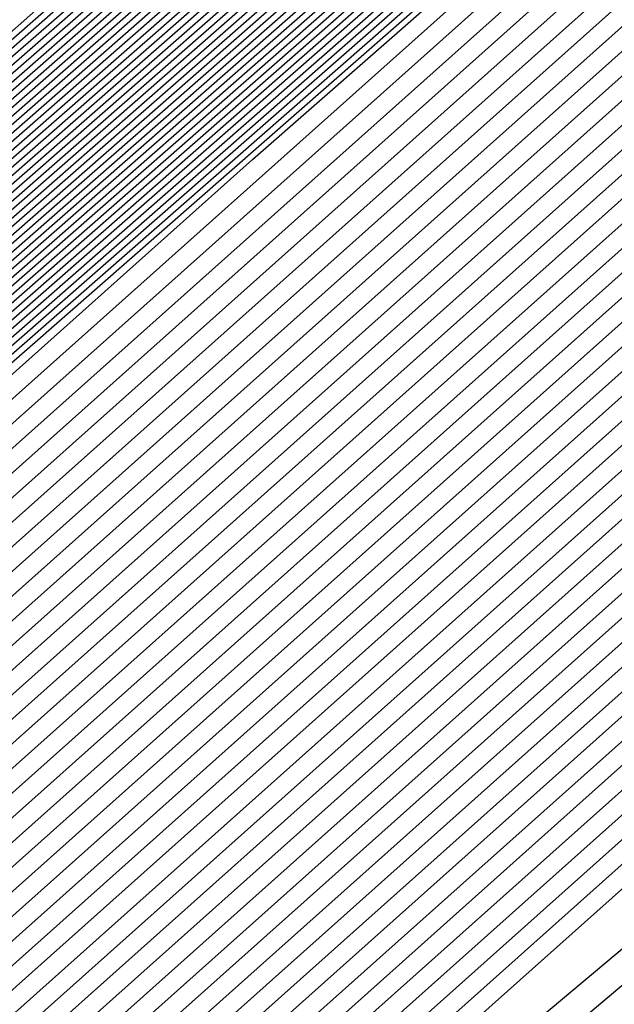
# Model space of a CAD drawing. Extents: x 3249832 to 3255657, y 13789405 to 13793316.
# Tile 857 of 1056: x 3253210.1234 to 3253210.1922, y 13791258.8965 to 13791259.0105. Entities that reach past the tile are written whole.
import ezdxf

# ---------------------------------------------------------------- set-up
doc = ezdxf.new("R2010")
doc.units = 0
doc.header["$LTSCALE"] = 100
doc.header["$MEASUREMENT"] = 0
for name, color, linetype in [('GRATIO_03231_CON', 1, 'CONTINUOUS'), ('GRATIO_0323_ICON', 1, 'CONTINUOUS'), ('TARGETS_EAST', 7, 'CONTINUOUS')]:
    doc.layers.add(name, color=color, linetype=linetype)

# ---------------------------------------------------------------- blocks, each defined once
blk = doc.blocks.new('Gratio_032316_contours')
at = {"layer": 'GRATIO_03231_CON', "color": 5, "linetype": 'Continuous', "flags": 128}
for points in [[(3253199.11371, 13791249.24769), (3253205.65909, 13791255.09396), (3253220.17451, 13791267.82338), (3253234.71068, 13791280.52937), (3253243.08326, 13791287.84193), (3253246.16758, 13791290.53729), (3253246.60386, 13791290.92825), (3253246.85342, 13791291.17133), (3253248.66183, 13791292.79797), (3253253.59572, 13791297.1833), (3253262.4415, 13791305.01029), (3253272.86462, 13791314.1931), (3253281.7503, 13791321.95368), (3253286.91532, 13791326.34865), (3253289.90268, 13791328.77333), (3253293.18693, 13791331.45768)], [(3253199.24722, 13791249.36409), (3253205.77425, 13791255.19397), (3253220.24898, 13791267.8877), (3253234.74441, 13791280.55807), (3253243.09355, 13791287.85011), (3253246.16931, 13791290.53782), (3253246.60458, 13791290.92746), (3253246.84672, 13791291.16323), (3253248.60103, 13791292.74118), (3253253.38729, 13791296.99529), (3253261.96839, 13791304.58808), (3253272.07962, 13791313.49612), (3253280.69942, 13791321.02448), (3253285.72053, 13791325.29717), (3253288.69295, 13791327.71381), (3253292.081, 13791330.49295), (3253297.61917, 13791335.1971)], [(3253199.38073, 13791249.48048), (3253205.88941, 13791255.29397), (3253220.32345, 13791267.95202), (3253234.77815, 13791280.58677), (3253243.10385, 13791287.85828), (3253246.17105, 13791290.53834), (3253246.60529, 13791290.92666), (3253246.84001, 13791291.15513), (3253248.54023, 13791292.68439), (3253253.17886, 13791296.80728), (3253261.49527, 13791304.16587), (3253271.29462, 13791312.79914), (3253279.64854, 13791320.09529), (3253284.52574, 13791324.24568), (3253287.48322, 13791326.65429), (3253290.97507, 13791329.52822), (3253296.71525, 13791334.41022)], [(3253199.51424, 13791249.59688), (3253206.00457, 13791255.39398), (3253220.39793, 13791268.01634), (3253234.81188, 13791280.61546), (3253243.11414, 13791287.86646), (3253246.17278, 13791290.53887), (3253246.606, 13791290.92586), (3253246.83331, 13791291.14702), (3253248.47943, 13791292.6276), (3253252.97044, 13791296.61927), (3253261.02215, 13791303.74366), (3253270.50962, 13791312.10216), (3253278.59767, 13791319.16609), (3253283.33095, 13791323.1942), (3253286.27349, 13791325.59476), (3253289.86914, 13791328.56348), (3253295.81132, 13791333.62334)], [(3253199.78125, 13791249.82967), (3253206.23489, 13791255.594), (3253220.54687, 13791268.14499), (3253234.87935, 13791280.67286), (3253243.13472, 13791287.8828), (3253246.17625, 13791290.53992), (3253246.60743, 13791290.92427), (3253246.8199, 13791291.13081), (3253248.35784, 13791292.51402), (3253252.55358, 13791296.24325), (3253260.07593, 13791302.89924), (3253268.93963, 13791310.70819), (3253276.49591, 13791317.3077), (3253280.94137, 13791321.09123), (3253283.85403, 13791323.47572), (3253287.65728, 13791326.63402), (3253294.00347, 13791332.04958)], [(3253199.91476, 13791249.94607), (3253206.35005, 13791255.69401), (3253220.62135, 13791268.20931), (3253234.91309, 13791280.70156), (3253243.14501, 13791287.89098), (3253246.17798, 13791290.54045), (3253246.60814, 13791290.92348), (3253246.81319, 13791291.12271), (3253248.29704, 13791292.45723), (3253252.34515, 13791296.05524), (3253259.60281, 13791302.47703), (3253268.15463, 13791310.01121), (3253275.44504, 13791316.37851), (3253279.74658, 13791320.03974), (3253282.6443, 13791322.4162), (3253286.55135, 13791325.66929), (3253293.09954, 13791331.2627), (3253300.79521, 13791337.86923)], [(3253200.04827, 13791250.06247), (3253206.46521, 13791255.79401), (3253220.69582, 13791268.27363), (3253234.94682, 13791280.73025), (3253243.15531, 13791287.89915), (3253246.17972, 13791290.54097), (3253246.60886, 13791290.92268), (3253246.80649, 13791291.1146), (3253248.23624, 13791292.40044), (3253252.13672, 13791295.86723), (3253259.1297, 13791302.05482), (3253267.36963, 13791309.31423), (3253274.39416, 13791315.44932), (3253278.55179, 13791318.98826), (3253281.43456, 13791321.35667), (3253285.44542, 13791324.70455), (3253292.19561, 13791330.47582), (3253300.12972, 13791337.29016)], [(3253200.18178, 13791250.17887), (3253206.58037, 13791255.89402), (3253220.77029, 13791268.33795), (3253234.98056, 13791280.75895), (3253243.1656, 13791287.90733), (3253246.18145, 13791290.5415), (3253246.60957, 13791290.92188), (3253246.79978, 13791291.1065), (3253248.17544, 13791292.34365), (3253251.92829, 13791295.67922), (3253258.65658, 13791301.63261), (3253266.58464, 13791308.61725), (3253273.34328, 13791314.52012), (3253277.357, 13791317.93677), (3253280.22483, 13791320.29715), (3253284.33949, 13791323.73982), (3253291.29169, 13791329.68894), (3253299.46423, 13791336.71108)], [(3253200.44879, 13791250.41166), (3253206.81069, 13791256.09404), (3253220.91924, 13791268.4666), (3253235.04803, 13791280.81634), (3253243.18618, 13791287.92368), (3253246.18492, 13791290.54255), (3253246.611, 13791290.92029), (3253246.78637, 13791291.09029), (3253248.05384, 13791292.23007), (3253251.51143, 13791295.3032), (3253257.71035, 13791300.78818), (3253265.01464, 13791307.22329), (3253271.24153, 13791312.66173), (3253274.96742, 13791315.8338), (3253277.80537, 13791318.17811), (3253282.12763, 13791321.81036), (3253289.48383, 13791328.11518), (3253298.13324, 13791335.55292)], [(3253200.5823, 13791250.52806), (3253206.92586, 13791256.19405), (3253220.99372, 13791268.53092), (3253235.08176, 13791280.84504), (3253243.19647, 13791287.93185), (3253246.18666, 13791290.54307), (3253246.61171, 13791290.9195), (3253246.77966, 13791291.08219), (3253247.99304, 13791292.17328), (3253251.303, 13791295.11519), (3253257.23724, 13791300.36597), (3253264.22964, 13791306.52631), (3253270.19065, 13791311.73254), (3253273.77263, 13791314.78231), (3253276.59564, 13791317.11859), (3253281.0217, 13791320.84562), (3253288.57991, 13791327.3283), (3253297.46775, 13791334.97385)], [(3253200.71581, 13791250.64445), (3253207.04102, 13791256.29406), (3253221.06819, 13791268.59524), (3253235.1155, 13791280.87374), (3253243.20676, 13791287.94002), (3253246.18839, 13791290.5436), (3253246.61242, 13791290.9187), (3253246.77296, 13791291.07408), (3253247.93224, 13791292.11649), (3253251.09457, 13791294.92718), (3253256.76412, 13791299.94376), (3253263.44465, 13791305.82933), (3253269.13978, 13791310.80334), (3253272.57784, 13791313.73083), (3253275.38591, 13791316.05906), (3253279.91577, 13791319.88089), (3253287.67598, 13791326.54142), (3253296.80226, 13791334.39477)], [(3253200.84932, 13791250.76085), (3253207.15618, 13791256.39406), (3253221.14266, 13791268.65956), (3253235.14923, 13791280.90243), (3253243.21706, 13791287.9482), (3253246.19012, 13791290.54412), (3253246.61314, 13791290.9179), (3253246.76625, 13791291.06598), (3253247.87144, 13791292.0597), (3253250.88614, 13791294.73917), (3253256.29101, 13791299.52155), (3253262.65965, 13791305.13235), (3253268.0889, 13791309.87415), (3253271.38305, 13791312.67934), (3253274.17618, 13791314.99954), (3253278.80984, 13791318.91616), (3253286.77206, 13791325.75454), (3253296.13677, 13791333.81569)], [(3253201.11633, 13791250.99365), (3253207.3865, 13791256.59408), (3253221.29161, 13791268.78821), (3253235.2167, 13791280.95983), (3253243.23764, 13791287.96455), (3253246.19359, 13791290.54517), (3253246.61456, 13791290.91631), (3253246.75284, 13791291.04977), (3253247.74984, 13791291.94612), (3253250.46928, 13791294.36315), (3253255.34478, 13791298.67713), (3253261.08965, 13791303.73839), (3253265.98715, 13791308.01576), (3253268.99347, 13791310.57637), (3253271.75672, 13791312.8805), (3253276.59798, 13791316.9867), (3253284.9642, 13791324.18078), (3253294.80578, 13791332.65754)], [(3253201.24984, 13791251.11004), (3253207.50166, 13791256.69409), (3253221.36608, 13791268.85253), (3253235.25044, 13791280.98852), (3253243.24793, 13791287.97272), (3253246.19533, 13791290.5457), (3253246.61528, 13791290.91552), (3253246.74613, 13791291.04167), (3253247.68904, 13791291.88933), (3253250.26085, 13791294.17514), (3253254.87166, 13791298.25492), (3253260.30466, 13791303.04141), (3253264.93627, 13791307.08657), (3253267.79868, 13791309.52489), (3253270.54699, 13791311.82097), (3253275.49205, 13791316.02196), (3253284.06028, 13791323.3939), (3253294.14029, 13791332.07846)], [(3253201.38335, 13791251.22644), (3253207.61682, 13791256.7941), (3253221.44056, 13791268.91685), (3253235.28417, 13791281.01722), (3253243.25822, 13791287.9809), (3253246.19706, 13791290.54622), (3253246.61599, 13791290.91472), (3253246.73943, 13791291.03356), (3253247.62824, 13791291.83254), (3253250.05242, 13791293.98713), (3253254.39855, 13791297.83271), (3253259.51966, 13791302.34443), (3253263.88539, 13791306.15737), (3253266.60389, 13791308.4734), (3253269.33726, 13791310.76145), (3253274.38613, 13791315.05723), (3253283.15635, 13791322.60702), (3253293.4748, 13791331.49938)], [(3253201.51686, 13791251.34284), (3253207.73198, 13791256.8941), (3253221.51503, 13791268.98117), (3253235.31791, 13791281.04592), (3253243.26852, 13791287.98907), (3253246.1988, 13791290.54675), (3253246.6167, 13791290.91393), (3253246.73272, 13791291.02546), (3253247.56744, 13791291.77576), (3253249.84399, 13791293.79912), (3253253.92543, 13791297.41049), (3253258.73466, 13791301.64744), (3253262.83452, 13791305.22818), (3253265.4091, 13791307.42192), (3253268.12753, 13791309.70193), (3253273.2802, 13791314.0925), (3253282.25242, 13791321.82014), (3253292.80931, 13791330.9203), (3253301.81088, 13791338.63068)], [(3253201.78387, 13791251.57563), (3253207.9623, 13791257.09412), (3253221.66398, 13791269.10982), (3253235.38538, 13791281.10331), (3253243.2891, 13791288.00542), (3253246.20227, 13791290.5478), (3253246.61813, 13791290.91233), (3253246.71931, 13791291.00925), (3253247.44584, 13791291.66218), (3253249.42713, 13791293.4231), (3253252.9792, 13791296.56607), (3253257.16467, 13791300.25348), (3253260.73276, 13791303.36979), (3253263.01952, 13791305.31895), (3253265.70807, 13791307.58288), (3253271.06834, 13791312.16303), (3253280.44457, 13791320.24638), (3253291.47832, 13791329.76215), (3253300.88547, 13791337.82513)], [(3253201.91738, 13791251.69203), (3253208.07746, 13791257.19413), (3253221.73845, 13791269.17414), (3253235.41911, 13791281.13201), (3253243.29939, 13791288.01359), (3253246.204, 13791290.54832), (3253246.61884, 13791290.91154), (3253246.71261, 13791291.00114), (3253247.38504, 13791291.60539), (3253249.2187, 13791293.23509), (3253252.50609, 13791296.14386), (3253256.37967, 13791299.5565), (3253259.68189, 13791302.44059), (3253261.82473, 13791304.26746), (3253264.49834, 13791306.52336), (3253269.96241, 13791311.1983), (3253279.54064, 13791319.4595), (3253290.81283, 13791329.18307), (3253300.42277, 13791337.42236)], [(3253202.05089, 13791251.80842), (3253208.19262, 13791257.29414), (3253221.81293, 13791269.23846), (3253235.45285, 13791281.16071), (3253243.30968, 13791288.02177), (3253246.20573, 13791290.54885), (3253246.61956, 13791290.91074), (3253246.7059, 13791290.99304), (3253247.32424, 13791291.5486), (3253249.01027, 13791293.04708), (3253252.03297, 13791295.72165), (3253255.59467, 13791298.85952), (3253258.63101, 13791301.5114), (3253260.62994, 13791303.21597), (3253263.28861, 13791305.46384), (3253268.85648, 13791310.23357), (3253278.63672, 13791318.67262), (3253290.14734, 13791328.60399), (3253299.96006, 13791337.01958)], [(3253222.18973, 13791268.9562), (3253208.47101, 13791257.20698), (3253202.18439, 13791251.92482), (3253202.18439, 13791251.92482), (3253208.30778, 13791257.39414), (3253221.8874, 13791269.30278)], [(3253222.33685, 13791269.08692), (3253208.70035, 13791257.40813), (3253202.45141, 13791252.15761), (3253202.45141, 13791252.15761), (3253208.5381, 13791257.59416), (3253222.03635, 13791269.43142)], [(3253222.41042, 13791269.15229), (3253208.81502, 13791257.50869), (3253202.58492, 13791252.27401), (3253202.58492, 13791252.27401), (3253208.65326, 13791257.69417), (3253222.11082, 13791269.49575)], [(3253222.48398, 13791269.21765), (3253208.92969, 13791257.60926), (3253202.71843, 13791252.39041), (3253202.71843, 13791252.39041), (3253208.76842, 13791257.79418), (3253222.18529, 13791269.56007)], [(3253222.55754, 13791269.28301), (3253209.04436, 13791257.70983), (3253202.85194, 13791252.50681), (3253202.85193, 13791252.50681), (3253208.88358, 13791257.89419), (3253222.25977, 13791269.62439)], [(3253222.70467, 13791269.41374), (3253209.2737, 13791257.91097), (3253203.11895, 13791252.7396), (3253203.11895, 13791252.7396), (3253209.1139, 13791258.0942), (3253222.40871, 13791269.75304)], [(3253222.77823, 13791269.4791), (3253209.38837, 13791258.01154), (3253203.25246, 13791252.856), (3253203.25246, 13791252.856), (3253209.22906, 13791258.19421), (3253222.48319, 13791269.81736)], [(3253222.8518, 13791269.54447), (3253209.50304, 13791258.11211), (3253203.38597, 13791252.97239), (3253203.38597, 13791252.97239), (3253209.34422, 13791258.29422), (3253222.55766, 13791269.88168)], [(3253222.92536, 13791269.60983), (3253209.61771, 13791258.21268), (3253203.51947, 13791253.08879), (3253203.51947, 13791253.08879), (3253209.45938, 13791258.39423), (3253222.63214, 13791269.946)], [(3253294.55593, 13791331.78482), (3253282.65133, 13791321.30274), (3253268.6032, 13791309.01445), (3253256.6338, 13791298.60027), (3253249.91373, 13791292.81609), (3253247.40711, 13791290.71997), (3253247.02638, 13791290.44557), (3253246.62867, 13791290.09727), (3253243.8498, 13791287.66252), (3253236.27025, 13791281.09954), (3253223.07249, 13791269.74056), (3253209.84706, 13791258.41382), (3253203.78649, 13791253.32159), (3253203.78649, 13791253.32159), (3253209.68971, 13791258.59423), (3253222.78114, 13791270.07458), (3253235.89161, 13791281.53353), (3253243.79641, 13791288.43297), (3253249.04881, 13791292.99861), (3253256.14655, 13791299.14707), (3253268.13516, 13791309.52901), (3253282.25127, 13791321.73092), (3253294.2793, 13791332.07331)], [(3253294.30341, 13791331.56698), (3253282.46184, 13791321.1404), (3253268.48808, 13791308.91717), (3253256.58203, 13791298.55815), (3253249.89752, 13791292.80461), (3253247.40414, 13791290.71961), (3253247.02543, 13791290.44664), (3253246.629, 13791290.09938), (3253243.85878, 13791287.67218), (3253236.30279, 13791281.1296), (3253223.14605, 13791269.80592), (3253209.96173, 13791258.51439), (3253203.92, 13791253.43798), (3253203.92, 13791253.43798), (3253209.80487, 13791258.69424), (3253222.85565, 13791270.13885), (3253235.92547, 13791281.56208), (3253243.80512, 13791288.43921), (3253249.03601, 13791292.98573), (3253256.09723, 13791299.1022), (3253268.02248, 13791309.42905), (3253282.06389, 13791321.56632), (3253294.02824, 13791331.85395)], [(3253294.05089, 13791331.34915), (3253282.27235, 13791320.97806), (3253268.37296, 13791308.8199), (3253256.53026, 13791298.51602), (3253249.8813, 13791292.79314), (3253247.40117, 13791290.71925), (3253247.02448, 13791290.44772), (3253246.62933, 13791290.10149), (3253243.86776, 13791287.68184), (3253236.33533, 13791281.15966), (3253223.21961, 13791269.87129), (3253210.0764, 13791258.61496), (3253204.05351, 13791253.55438), (3253204.05351, 13791253.55438), (3253209.92004, 13791258.79424), (3253222.93017, 13791270.20313), (3253235.95934, 13791281.59062), (3253243.81382, 13791288.44544), (3253249.02321, 13791292.97286), (3253256.04791, 13791299.05733), (3253267.90979, 13791309.32909), (3253281.87651, 13791321.40172), (3253293.77719, 13791331.63458)], [(3253293.79837, 13791331.13131), (3253282.08285, 13791320.81572), (3253268.25784, 13791308.72262), (3253256.47849, 13791298.4739), (3253249.86508, 13791292.78166), (3253247.39821, 13791290.71889), (3253247.02354, 13791290.4488), (3253246.62966, 13791290.1036), (3253243.87675, 13791287.6915), (3253236.36787, 13791281.18972), (3253223.29318, 13791269.93665), (3253210.19107, 13791258.71553), (3253204.18702, 13791253.67078), (3253204.18701, 13791253.67078), (3253210.0352, 13791258.89424), (3253223.00468, 13791270.26741), (3253235.9932, 13791281.61917), (3253243.82253, 13791288.45167), (3253249.01041, 13791292.95999), (3253255.9986, 13791299.01245), (3253267.79711, 13791309.22914), (3253281.68913, 13791321.23712), (3253293.52613, 13791331.41522)], [(3253281.70387, 13791320.49104), (3253268.02759, 13791308.52807), (3253256.37495, 13791298.38965), (3253249.83265, 13791292.75871), (3253247.39227, 13791290.71816), (3253247.02165, 13791290.45095), (3253246.63032, 13791290.10782), (3253243.89471, 13791287.71083), (3253236.43295, 13791281.24983), (3253223.4403, 13791270.06738), (3253210.42041, 13791258.91666), (3253204.45403, 13791253.90357), (3253204.45403, 13791253.90357), (3253210.2655, 13791259.09429), (3253223.15342, 13791270.39627), (3253236.05998, 13791281.67732), (3253243.49467, 13791288.16911), (3253246.23629, 13791290.55891), (3253246.63094, 13791290.89792), (3253246.97688, 13791291.19282), (3253249.38096, 13791293.27243), (3253255.90221, 13791298.92109), (3253267.57241, 13791309.02875), (3253281.31446, 13791320.90786)], [(3253281.51437, 13791320.3287), (3253267.91246, 13791308.4308), (3253256.32319, 13791298.34753), (3253249.81643, 13791292.74723), (3253247.38931, 13791290.7178), (3253247.0207, 13791290.45203), (3253246.63065, 13791290.10993), (3253243.90369, 13791287.72049), (3253236.4655, 13791281.27989), (3253223.51387, 13791270.13274), (3253210.53508, 13791259.01723), (3253204.58754, 13791254.01997), (3253204.58754, 13791254.01997), (3253210.38066, 13791259.1943), (3253223.22789, 13791270.4606), (3253236.0937, 13791281.70603), (3253243.50493, 13791288.17732), (3253246.23793, 13791290.55953), (3253246.63143, 13791290.89735), (3253246.97568, 13791291.19044), (3253249.36691, 13791293.25849), (3253255.85289, 13791298.87622), (3253267.45972, 13791308.92879), (3253281.12708, 13791320.74326)], [(3253281.32488, 13791320.16636), (3253267.79734, 13791308.33352), (3253256.27142, 13791298.30541), (3253249.80022, 13791292.73576), (3253247.38634, 13791290.71744), (3253247.01976, 13791290.4531), (3253246.63098, 13791290.11204), (3253243.91267, 13791287.73015), (3253236.49804, 13791281.30995), (3253223.58743, 13791270.1981), (3253210.64975, 13791259.1178), (3253204.72105, 13791254.13636), (3253204.72105, 13791254.13637), (3253210.49582, 13791259.2943), (3253223.30236, 13791270.52492), (3253236.12742, 13791281.73474), (3253243.51518, 13791288.18552), (3253246.23956, 13791290.56015), (3253246.63193, 13791290.89678), (3253246.97448, 13791291.18805), (3253249.35287, 13791293.24455), (3253255.80356, 13791298.83135), (3253267.34704, 13791308.82884), (3253280.9397, 13791320.57865)], [(3253281.13539, 13791320.00402), (3253267.68222, 13791308.23625), (3253256.21965, 13791298.26328), (3253249.784, 13791292.72428), (3253247.38337, 13791290.71708), (3253247.01881, 13791290.45418), (3253246.63131, 13791290.11416), (3253243.92165, 13791287.73981), (3253236.53058, 13791281.34001), (3253223.66099, 13791270.26347), (3253210.76442, 13791259.21837), (3253204.85455, 13791254.25276), (3253204.85455, 13791254.25276), (3253210.61098, 13791259.39431), (3253223.37683, 13791270.58925), (3253236.16114, 13791281.76345), (3253243.52543, 13791288.19373), (3253246.2412, 13791290.56077), (3253246.63242, 13791290.89621), (3253246.97329, 13791291.18567), (3253249.33882, 13791293.23061), (3253255.75424, 13791298.78648), (3253267.23435, 13791308.72888), (3253280.75231, 13791320.41405)], [(3253267.45197, 13791308.0417), (3253256.11611, 13791298.17904), (3253249.75157, 13791292.70133), (3253247.37744, 13791290.71635), (3253247.01692, 13791290.45633), (3253246.63197, 13791290.11838), (3253243.93961, 13791287.75913), (3253236.59567, 13791281.40012), (3253223.80812, 13791270.3942), (3253210.99376, 13791259.41951), (3253205.12157, 13791254.48556), (3253205.12157, 13791254.48556), (3253210.84129, 13791259.59433), (3253223.52577, 13791270.7179), (3253236.22858, 13791281.82086), (3253243.54593, 13791288.21014), (3253246.24446, 13791290.562), (3253246.6334, 13791290.89508), (3253246.97089, 13791291.1809), (3253249.31072, 13791293.20273), (3253255.65559, 13791298.69674), (3253267.00898, 13791308.52897)], [(3253267.33685, 13791307.94442), (3253256.06434, 13791298.13691), (3253249.73535, 13791292.68985), (3253247.37447, 13791290.71599), (3253247.01598, 13791290.45741), (3253246.6323, 13791290.12049), (3253243.9486, 13791287.76879), (3253236.62821, 13791281.43018), (3253223.88168, 13791270.45956), (3253211.10843, 13791259.52008), (3253205.25508, 13791254.60195), (3253205.25508, 13791254.60195), (3253210.95645, 13791259.69434), (3253223.60023, 13791270.78223), (3253236.2623, 13791281.84957), (3253243.55619, 13791288.21834), (3253246.2461, 13791290.56262), (3253246.63389, 13791290.89451), (3253246.96969, 13791291.17852), (3253249.29667, 13791293.18879), (3253255.60626, 13791298.65187), (3253266.8963, 13791308.42902)], [(3253267.22172, 13791307.84715), (3253256.01257, 13791298.09479), (3253249.71913, 13791292.67838), (3253247.37151, 13791290.71563), (3253247.01503, 13791290.45848), (3253246.63263, 13791290.1226), (3253243.95758, 13791287.77846), (3253236.66075, 13791281.46024), (3253223.95525, 13791270.52492), (3253211.2231, 13791259.62065), (3253205.38858, 13791254.71835), (3253205.38859, 13791254.71835), (3253211.07161, 13791259.79435), (3253223.6747, 13791270.84655), (3253236.29602, 13791281.87828), (3253243.56644, 13791288.22655), (3253246.24773, 13791290.56324), (3253246.63439, 13791290.89394), (3253246.9685, 13791291.17613), (3253249.28262, 13791293.17485), (3253255.55694, 13791298.607), (3253266.78361, 13791308.32906)], [(3253267.1066, 13791307.74987), (3253255.96081, 13791298.05266), (3253249.70292, 13791292.6669), (3253247.36854, 13791290.71526), (3253247.01409, 13791290.45956), (3253246.63296, 13791290.12471), (3253243.96656, 13791287.78812), (3253236.69329, 13791281.49029), (3253224.02881, 13791270.59029), (3253211.33777, 13791259.72122), (3253205.52209, 13791254.83475), (3253205.52209, 13791254.83475), (3253211.18677, 13791259.89435), (3253223.74917, 13791270.91088), (3253236.32974, 13791281.90699), (3253243.57669, 13791288.23475), (3253246.24937, 13791290.56386), (3253246.63488, 13791290.89337), (3253246.9673, 13791291.17375), (3253249.26858, 13791293.16091), (3253255.50762, 13791298.56213), (3253266.67093, 13791308.22911)], [(3253266.87636, 13791307.55532), (3253255.85727, 13791297.96842), (3253249.67048, 13791292.64395), (3253247.36261, 13791290.71454), (3253247.01219, 13791290.46171), (3253246.63362, 13791290.12893), (3253243.98452, 13791287.80744), (3253236.75838, 13791281.55041), (3253224.17594, 13791270.72101), (3253211.56711, 13791259.92236), (3253205.78911, 13791255.06754), (3253205.78911, 13791255.06754), (3253211.41709, 13791260.09437), (3253223.89811, 13791271.03953), (3253236.39717, 13791281.9644), (3253243.59719, 13791288.25117), (3253246.25263, 13791290.56509), (3253246.63586, 13791290.89224), (3253246.96491, 13791291.16898), (3253249.24048, 13791293.13303), (3253255.40897, 13791298.4724), (3253266.44556, 13791308.0292)], [(3253266.76123, 13791307.45805), (3253255.8055, 13791297.92629), (3253249.65427, 13791292.63247), (3253247.35964, 13791290.71418), (3253247.01125, 13791290.46279), (3253246.63395, 13791290.13104), (3253243.9935, 13791287.8171), (3253236.79092, 13791281.58047), (3253224.2495, 13791270.78638), (3253211.68179, 13791260.02293), (3253205.92262, 13791255.18394), (3253205.92262, 13791255.18394), (3253211.53225, 13791260.19438), (3253223.97258, 13791271.10386), (3253236.43089, 13791281.99311), (3253243.60744, 13791288.25937), (3253246.25427, 13791290.56571), (3253246.63635, 13791290.89167), (3253246.96371, 13791291.1666), (3253249.22643, 13791293.11909), (3253255.35964, 13791298.42753), (3253266.33287, 13791307.92924)], [(3253266.64611, 13791307.36077), (3253255.75373, 13791297.88417), (3253249.63805, 13791292.621), (3253247.35667, 13791290.71382), (3253247.0103, 13791290.46387), (3253246.63428, 13791290.13316), (3253244.00248, 13791287.82676), (3253236.82346, 13791281.61053), (3253224.32306, 13791270.85174), (3253211.79646, 13791260.1235), (3253206.05613, 13791255.30034), (3253206.05613, 13791255.30033), (3253211.64741, 13791260.29439), (3253224.04705, 13791271.16818), (3253236.46461, 13791282.02182), (3253243.6177, 13791288.26758), (3253246.2559, 13791290.56633), (3253246.63684, 13791290.8911), (3253246.96251, 13791291.16422), (3253249.21238, 13791293.10515), (3253255.31032, 13791298.38266), (3253266.22019, 13791307.82929)], [(3253266.53099, 13791307.2635), (3253255.70196, 13791297.84205), (3253249.62183, 13791292.60952), (3253247.35371, 13791290.71345), (3253247.00936, 13791290.46494), (3253246.63461, 13791290.13527), (3253244.01147, 13791287.83642), (3253236.856, 13791281.64058), (3253224.39663, 13791270.9171), (3253211.91113, 13791260.22407), (3253206.18963, 13791255.41673), (3253206.18963, 13791255.41673), (3253211.76257, 13791260.3944), (3253224.12152, 13791271.23251), (3253236.49833, 13791282.05053), (3253243.62795, 13791288.27578), (3253246.25754, 13791290.56695), (3253246.63734, 13791290.89054), (3253246.96131, 13791291.16183), (3253249.19833, 13791293.09121), (3253255.26099, 13791298.33779), (3253266.1075, 13791307.72933)], [(3253266.30074, 13791307.06895), (3253255.59843, 13791297.7578), (3253249.5894, 13791292.58657), (3253247.34778, 13791290.71273), (3253247.00747, 13791290.4671), (3253246.63526, 13791290.13949), (3253244.02943, 13791287.85574), (3253236.92109, 13791281.7007), (3253224.54375, 13791271.04783), (3253212.14047, 13791260.42521), (3253206.45665, 13791255.64953), (3253206.45665, 13791255.64953), (3253211.99289, 13791260.59441), (3253224.27046, 13791271.36115), (3253236.56577, 13791282.10794), (3253243.64845, 13791288.29219), (3253246.2608, 13791290.56818), (3253246.63832, 13791290.8894), (3253246.95892, 13791291.15707), (3253249.17024, 13791293.06333), (3253255.16235, 13791298.24805), (3253265.88213, 13791307.52942)], [(3253266.18562, 13791306.97167), (3253255.54666, 13791297.71567), (3253249.57318, 13791292.57509), (3253247.34481, 13791290.71237), (3253247.00652, 13791290.46817), (3253246.63559, 13791290.1416), (3253244.03841, 13791287.86541), (3253236.95363, 13791281.73076), (3253224.61732, 13791271.1132), (3253212.25514, 13791260.52577), (3253206.59016, 13791255.76592), (3253206.59016, 13791255.76592), (3253212.10805, 13791260.69442), (3253224.34492, 13791271.42548), (3253236.59949, 13791282.13665), (3253243.6587, 13791288.3004), (3253246.26244, 13791290.5688), (3253246.63881, 13791290.88883), (3253246.95772, 13791291.15468), (3253249.15619, 13791293.04939), (3253255.11302, 13791298.20318), (3253265.76944, 13791307.42947)], [(3253266.07049, 13791306.8744), (3253255.49489, 13791297.67355), (3253249.55697, 13791292.56362), (3253247.34184, 13791290.712), (3253247.00558, 13791290.46925), (3253246.63592, 13791290.14371), (3253244.04739, 13791287.87507), (3253236.98617, 13791281.76081), (3253224.69088, 13791271.17856), (3253212.36981, 13791260.62634), (3253206.72366, 13791255.88232), (3253206.72367, 13791255.88232), (3253212.22321, 13791260.79443), (3253224.41939, 13791271.4898), (3253236.63321, 13791282.16536), (3253243.66895, 13791288.30861), (3253246.26407, 13791290.56942), (3253246.6393, 13791290.88827), (3253246.95652, 13791291.1523), (3253249.14214, 13791293.03545), (3253255.0637, 13791298.15831), (3253265.65676, 13791307.32951)], [(3253265.95537, 13791306.77712), (3253255.44312, 13791297.63143), (3253249.54075, 13791292.55214), (3253247.33888, 13791290.71164), (3253247.00463, 13791290.47032), (3253246.63625, 13791290.14582), (3253244.05637, 13791287.88473), (3253237.01871, 13791281.79087), (3253224.76444, 13791271.24392), (3253212.48448, 13791260.72691), (3253206.85717, 13791255.99872), (3253206.85717, 13791255.99872), (3253212.33837, 13791260.89444), (3253224.49386, 13791271.55413), (3253236.66693, 13791282.19407), (3253243.67921, 13791288.31681), (3253246.26571, 13791290.57004), (3253246.6398, 13791290.8877), (3253246.95533, 13791291.14992), (3253249.12809, 13791293.02151), (3253255.01437, 13791298.11344), (3253265.54407, 13791307.22956)], [(3253265.72512, 13791306.58257), (3253255.33958, 13791297.54718), (3253249.50832, 13791292.52919), (3253247.33294, 13791290.71092), (3253247.00274, 13791290.47248), (3253246.63691, 13791290.15005), (3253244.07433, 13791287.90405), (3253237.0838, 13791281.85099), (3253224.91157, 13791271.37465), (3253212.71382, 13791260.92805), (3253207.12419, 13791256.23151), (3253207.12419, 13791256.23151), (3253212.56869, 13791261.09446), (3253224.6428, 13791271.68278), (3253236.73437, 13791282.25148), (3253243.69971, 13791288.33322), (3253246.26897, 13791290.57127), (3253246.64078, 13791290.88656), (3253246.95293, 13791291.14515), (3253249.1, 13791292.99362), (3253254.91572, 13791298.02371), (3253265.3187, 13791307.02965)], [(3253265.61, 13791306.4853), (3253255.28781, 13791297.50506), (3253249.4921, 13791292.51771), (3253247.32998, 13791290.71056), (3253247.0018, 13791290.47355), (3253246.63724, 13791290.15216), (3253244.08331, 13791287.91371), (3253237.11634, 13791281.88104), (3253224.98513, 13791271.44001), (3253212.82849, 13791261.02862), (3253207.2577, 13791256.34791), (3253207.2577, 13791256.34791), (3253212.68385, 13791261.19447), (3253224.71727, 13791271.7471), (3253236.76809, 13791282.28019), (3253243.70996, 13791288.34143), (3253246.27061, 13791290.57189), (3253246.64127, 13791290.88599), (3253246.95174, 13791291.14277), (3253249.08595, 13791292.97968), (3253254.8664, 13791297.97884), (3253265.20602, 13791306.92969)], [(3253265.49488, 13791306.38803), (3253255.23605, 13791297.46293), (3253249.47588, 13791292.50624), (3253247.32701, 13791290.71019), (3253247.00085, 13791290.47463), (3253246.63757, 13791290.15427), (3253244.0923, 13791287.92337), (3253237.14888, 13791281.9111), (3253225.0587, 13791271.50538), (3253212.94316, 13791261.12919), (3253207.39121, 13791256.46431), (3253207.39121, 13791256.46431), (3253212.79901, 13791261.29448), (3253224.79174, 13791271.81143), (3253236.80181, 13791282.3089), (3253243.72021, 13791288.34963), (3253246.27224, 13791290.57251), (3253246.64176, 13791290.88543), (3253246.95054, 13791291.14038), (3253249.0719, 13791292.96574), (3253254.81708, 13791297.93397), (3253265.09333, 13791306.82974)], [(3253265.37976, 13791306.29075), (3253255.18428, 13791297.42081), (3253249.45967, 13791292.49476), (3253247.32404, 13791290.70983), (3253246.9999, 13791290.47571), (3253246.6379, 13791290.15638), (3253244.10128, 13791287.93303), (3253237.18142, 13791281.94116), (3253225.13226, 13791271.57074), (3253213.05783, 13791261.22976), (3253207.52471, 13791256.5807), (3253207.52471, 13791256.5807), (3253212.91417, 13791261.39448), (3253224.86621, 13791271.87575), (3253236.83553, 13791282.33761), (3253243.73047, 13791288.35784), (3253246.27388, 13791290.57313), (3253246.64226, 13791290.88486), (3253246.94934, 13791291.138), (3253249.05785, 13791292.9518), (3253254.76775, 13791297.8891), (3253264.98065, 13791306.72978)], [(3253265.14951, 13791306.0962), (3253255.08074, 13791297.33656), (3253249.42723, 13791292.47181), (3253247.31811, 13791290.70911), (3253246.99801, 13791290.47786), (3253246.63856, 13791290.1606), (3253244.11924, 13791287.95236), (3253237.24651, 13791282.00127), (3253225.27938, 13791271.70147), (3253213.28717, 13791261.4309), (3253207.79173, 13791256.8135), (3253207.79173, 13791256.8135), (3253213.14449, 13791261.5945), (3253225.01515, 13791272.0044), (3253236.90297, 13791282.39502), (3253243.75097, 13791288.37425), (3253246.27714, 13791290.57436), (3253246.64324, 13791290.88372), (3253246.94695, 13791291.13323), (3253249.02975, 13791292.92392), (3253254.6691, 13791297.79936), (3253264.75528, 13791306.52987)], [(3253265.03439, 13791305.99892), (3253255.02897, 13791297.29444), (3253249.41102, 13791292.46033), (3253247.31514, 13791290.70874), (3253246.99707, 13791290.47894), (3253246.63889, 13791290.16271), (3253244.12822, 13791287.96202), (3253237.27905, 13791282.03133), (3253225.35295, 13791271.76683), (3253213.40184, 13791261.53147), (3253207.92524, 13791256.92989), (3253207.92524, 13791256.92989), (3253213.25965, 13791261.69451), (3253225.08961, 13791272.06873), (3253236.93669, 13791282.42373), (3253243.76122, 13791288.38246), (3253246.27878, 13791290.57498), (3253246.64373, 13791290.88316), (3253246.94575, 13791291.13085), (3253249.01571, 13791292.90998), (3253254.61978, 13791297.75449), (3253264.64259, 13791306.42992)], [(3253264.91926, 13791305.90165), (3253254.9772, 13791297.25231), (3253249.3948, 13791292.44886), (3253247.31218, 13791290.70838), (3253246.99612, 13791290.48001), (3253246.63922, 13791290.16482), (3253244.1372, 13791287.97168), (3253237.31159, 13791282.06139), (3253225.42651, 13791271.83219), (3253213.51651, 13791261.63204), (3253208.05874, 13791257.04629), (3253208.05875, 13791257.04629), (3253213.37481, 13791261.79452), (3253225.16408, 13791272.13306), (3253236.97041, 13791282.45244), (3253243.77147, 13791288.39066), (3253246.28041, 13791290.5756), (3253246.64422, 13791290.88259), (3253246.94455, 13791291.12847), (3253249.00166, 13791292.89604), (3253254.57046, 13791297.70962), (3253264.52991, 13791306.32996)], [(3253264.80414, 13791305.80438), (3253254.92543, 13791297.21019), (3253249.37858, 13791292.43738), (3253247.30921, 13791290.70802), (3253246.99518, 13791290.48109), (3253246.63955, 13791290.16693), (3253244.14618, 13791287.98134), (3253237.34413, 13791282.09145), (3253225.50007, 13791271.89756), (3253213.63118, 13791261.73261), (3253208.19225, 13791257.16269), (3253208.19225, 13791257.16269), (3253213.48997, 13791261.89453), (3253225.23855, 13791272.19738), (3253237.00413, 13791282.48115), (3253243.78172, 13791288.39887), (3253246.28205, 13791290.57622), (3253246.64472, 13791290.88202), (3253246.94335, 13791291.12608), (3253248.98761, 13791292.8821), (3253254.52113, 13791297.66475), (3253264.41722, 13791306.23001)], [(3253264.57389, 13791305.60983), (3253254.8219, 13791297.12594), (3253249.34615, 13791292.41443), (3253247.30328, 13791290.7073), (3253246.99329, 13791290.48324), (3253246.64021, 13791290.17116), (3253244.16415, 13791288.00066), (3253237.40922, 13791282.15156), (3253225.6472, 13791272.02829), (3253213.86052, 13791261.93375), (3253208.45927, 13791257.39548), (3253208.45927, 13791257.39548), (3253213.72028, 13791262.09454), (3253225.38749, 13791272.32603), (3253237.07157, 13791282.53856), (3253243.80223, 13791288.41528), (3253246.28532, 13791290.57745), (3253246.6457, 13791290.88089), (3253246.94096, 13791291.12132), (3253248.95951, 13791292.85422), (3253254.42248, 13791297.57502), (3253264.19185, 13791306.0301)], [(3253264.45877, 13791305.51255), (3253254.77013, 13791297.08382), (3253249.32993, 13791292.40295), (3253247.30031, 13791290.70693), (3253246.99234, 13791290.48432), (3253246.64054, 13791290.17327), (3253244.17313, 13791288.01032), (3253237.44176, 13791282.18162), (3253225.72077, 13791272.09365), (3253213.97519, 13791262.03431), (3253208.59278, 13791257.51188), (3253208.59278, 13791257.51188), (3253213.83545, 13791262.19455), (3253225.46196, 13791272.39036), (3253237.10529, 13791282.56727), (3253243.81248, 13791288.42348), (3253246.28695, 13791290.57807), (3253246.64619, 13791290.88032), (3253246.93976, 13791291.11893), (3253248.94547, 13791292.84028), (3253254.37316, 13791297.53015), (3253264.07917, 13791305.93015)], [(3253264.34365, 13791305.41528), (3253254.71836, 13791297.0417), (3253249.31372, 13791292.39148), (3253247.29734, 13791290.70657), (3253246.9914, 13791290.48539), (3253246.64087, 13791290.17538), (3253244.18211, 13791288.01998), (3253237.4743, 13791282.21168), (3253225.79433, 13791272.15901), (3253214.08986, 13791262.13489), (3253208.72629, 13791257.62828), (3253208.72628, 13791257.62828), (3253213.9506, 13791262.29456), (3253225.53643, 13791272.45468), (3253237.13901, 13791282.59598), (3253243.82273, 13791288.43169), (3253246.28858, 13791290.57869), (3253246.64668, 13791290.87975), (3253246.93857, 13791291.11655), (3253248.93142, 13791292.82634), (3253254.32383, 13791297.48528), (3253263.96648, 13791305.83019)], [(3253264.22852, 13791305.318), (3253254.66659, 13791296.99957), (3253249.2975, 13791292.38), (3253247.29438, 13791290.70621), (3253246.99045, 13791290.48647), (3253246.6412, 13791290.17749), (3253244.19109, 13791288.02965), (3253237.50684, 13791282.24174), (3253225.86789, 13791272.22438), (3253214.20454, 13791262.23545), (3253208.85979, 13791257.74467), (3253208.85979, 13791257.74467), (3253214.06576, 13791262.39457), (3253225.6109, 13791272.51901), (3253237.17273, 13791282.62469), (3253243.83298, 13791288.4399), (3253246.29022, 13791290.57931), (3253246.64717, 13791290.87918), (3253246.93737, 13791291.11417), (3253248.91737, 13791292.8124), (3253254.27451, 13791297.44041), (3253263.8538, 13791305.73024)], [(3253263.99828, 13791305.12345), (3253254.56305, 13791296.91532), (3253249.26507, 13791292.35705), (3253247.28844, 13791290.70548), (3253246.98856, 13791290.48862), (3253246.64186, 13791290.18171), (3253244.20905, 13791288.04897), (3253237.57193, 13791282.30185), (3253226.01502, 13791272.3551), (3253214.43388, 13791262.43659), (3253209.12681, 13791257.97747), (3253209.12681, 13791257.97747), (3253214.29608, 13791262.59459), (3253225.75984, 13791272.64766), (3253237.24016, 13791282.6821), (3253243.85349, 13791288.45631), (3253246.29349, 13791290.58054), (3253246.64816, 13791290.87805), (3253246.93497, 13791291.1094), (3253248.88927, 13791292.78452), (3253254.17586, 13791297.35067), (3253263.62842, 13791305.53033)], [(3253263.88315, 13791305.02618), (3253254.51129, 13791296.8732), (3253249.24885, 13791292.34558), (3253247.28548, 13791290.70512), (3253246.98761, 13791290.4897), (3253246.64219, 13791290.18382), (3253244.21803, 13791288.05863), (3253237.60447, 13791282.33191), (3253226.08858, 13791272.42047), (3253214.54855, 13791262.53716), (3253209.26032, 13791258.09386), (3253209.26032, 13791258.09386), (3253214.41124, 13791262.69459), (3253225.8343, 13791272.71198), (3253237.27388, 13791282.71081), (3253243.86374, 13791288.46451), (3253246.29512, 13791290.58116), (3253246.64865, 13791290.87748), (3253246.93378, 13791291.10702), (3253248.87522, 13791292.77058), (3253254.12654, 13791297.3058), (3253263.51574, 13791305.43037)], [(3253263.76803, 13791304.9289), (3253254.45952, 13791296.83108), (3253249.23263, 13791292.3341), (3253247.28251, 13791290.70476), (3253246.98667, 13791290.49078), (3253246.64252, 13791290.18593), (3253244.22702, 13791288.06829), (3253237.63701, 13791282.36197), (3253226.16214, 13791272.48583), (3253214.66322, 13791262.63773), (3253209.39382, 13791258.21026), (3253209.39382, 13791258.21026), (3253214.5264, 13791262.7946), (3253225.90877, 13791272.77631), (3253237.3076, 13791282.73952), (3253243.87399, 13791288.47272), (3253246.29675, 13791290.58178), (3253246.64914, 13791290.87691), (3253246.93258, 13791291.10463), (3253248.86118, 13791292.75664), (3253254.07721, 13791297.26093), (3253263.40305, 13791305.33042)], [(3253263.65291, 13791304.83163), (3253254.40775, 13791296.78895), (3253249.21642, 13791292.32262), (3253247.27954, 13791290.7044), (3253246.98572, 13791290.49185), (3253246.64285, 13791290.18805), (3253244.236, 13791288.07795), (3253237.66955, 13791282.39203), (3253226.23571, 13791272.55119), (3253214.77789, 13791262.7383), (3253209.52733, 13791258.32666), (3253209.52733, 13791258.32666), (3253214.64156, 13791262.89461), (3253225.98324, 13791272.84063), (3253237.34132, 13791282.76823), (3253243.88424, 13791288.48092), (3253246.29839, 13791290.5824), (3253246.64963, 13791290.87634), (3253246.93138, 13791291.10225), (3253248.84713, 13791292.7427), (3253254.02789, 13791297.21606), (3253263.29037, 13791305.23046)], [(3253226.38283, 13791272.68192), (3253215.00723, 13791262.93944), (3253209.79435, 13791258.55945), (3253209.79435, 13791258.55945), (3253214.87188, 13791263.09463), (3253226.13218, 13791272.96928)], [(3253226.4564, 13791272.74729), (3253215.1219, 13791263.04001), (3253209.92785, 13791258.67585), (3253209.92786, 13791258.67585), (3253214.98704, 13791263.19464), (3253226.20665, 13791273.03361)], [(3253226.52996, 13791272.81265), (3253215.23657, 13791263.14058), (3253210.06136, 13791258.79225), (3253210.06136, 13791258.79225), (3253215.1022, 13791263.29465), (3253226.28112, 13791273.09794)]]:
    blk.add_lwpolyline(points, dxfattribs=at)
at = {"layer": 'GRATIO_0323_ICON', "color": 7, "linetype": 'Continuous', "flags": 128}
for points in [[(3253198.9802, 13791249.13129), (3253205.54393, 13791254.99395), (3253220.10003, 13791267.75905), (3253234.67694, 13791280.50068), (3253243.07297, 13791287.83376), (3253246.16584, 13791290.53677), (3253246.60315, 13791290.92905), (3253246.86013, 13791291.17944), (3253248.72263, 13791292.85476), (3253253.80415, 13791297.37131), (3253262.91461, 13791305.43251), (3253273.64961, 13791314.89008), (3253282.80117, 13791322.88287), (3253288.11011, 13791327.40014), (3253291.11241, 13791329.83285), (3253294.29286, 13791332.42241)], [(3253199.64774, 13791249.71328), (3253206.11974, 13791255.49399), (3253220.4724, 13791268.08067), (3253234.84562, 13791280.64416), (3253243.12443, 13791287.87463), (3253246.17452, 13791290.53939), (3253246.60672, 13791290.92507), (3253246.8266, 13791291.13892), (3253248.41864, 13791292.57081), (3253252.76201, 13791296.43126), (3253260.54904, 13791303.32145), (3253269.72463, 13791311.40518), (3253277.54679, 13791318.2369), (3253282.13616, 13791322.14271), (3253285.06376, 13791324.53524), (3253288.76321, 13791327.59875), (3253294.90739, 13791332.83646)], [(3253200.31528, 13791250.29526), (3253206.69554, 13791255.99403), (3253220.84477, 13791268.40227), (3253235.01429, 13791280.78765), (3253243.17589, 13791287.9155), (3253246.18319, 13791290.54202), (3253246.61028, 13791290.92109), (3253246.79307, 13791291.0984), (3253248.11464, 13791292.28686), (3253251.71986, 13791295.49121), (3253258.18347, 13791301.21039), (3253265.79964, 13791307.92027), (3253272.29241, 13791313.59093), (3253276.16221, 13791316.88528), (3253279.0151, 13791319.23763), (3253283.23356, 13791322.77509), (3253290.38776, 13791328.90206), (3253298.79874, 13791336.132)], [(3253200.98282, 13791250.87725), (3253207.27134, 13791256.49407), (3253221.21714, 13791268.72389), (3253235.18297, 13791280.93113), (3253243.22735, 13791287.95637), (3253246.19186, 13791290.54465), (3253246.61385, 13791290.91711), (3253246.75955, 13791291.05787), (3253247.81064, 13791292.00291), (3253250.67771, 13791294.55116), (3253255.81789, 13791299.09934), (3253261.87465, 13791304.43537), (3253267.03802, 13791308.94496), (3253270.18826, 13791311.62786), (3253272.96645, 13791313.94002), (3253277.70391, 13791317.95143), (3253285.86813, 13791324.96766), (3253295.47128, 13791333.23661)], [(3253201.65036, 13791251.45923), (3253207.84714, 13791256.99411), (3253221.5895, 13791269.04549), (3253235.35164, 13791281.07462), (3253243.27881, 13791287.99724), (3253246.20053, 13791290.54727), (3253246.61742, 13791290.91313), (3253246.72602, 13791291.01735), (3253247.50664, 13791291.71897), (3253249.63556, 13791293.61111), (3253253.45232, 13791296.98828), (3253257.94966, 13791300.95046), (3253261.78364, 13791304.29898), (3253264.21431, 13791306.37043), (3253266.9178, 13791308.64241), (3253272.17427, 13791313.12777), (3253281.3485, 13791321.03326), (3253292.14381, 13791330.34122), (3253301.34818, 13791338.22791)], [(3253222.26329, 13791269.02156), (3253208.58568, 13791257.30755), (3253202.3179, 13791252.04122), (3253202.3179, 13791252.04122), (3253208.42294, 13791257.49415), (3253221.96187, 13791269.36711)], [(3253222.63111, 13791269.34838), (3253209.15903, 13791257.8104), (3253202.98544, 13791252.6232), (3253202.98544, 13791252.6232), (3253208.99874, 13791257.99419), (3253222.33424, 13791269.68871)], [(3253294.80845, 13791332.00265), (3253282.84083, 13791321.46507), (3253268.71833, 13791309.11172), (3253256.68557, 13791298.6424), (3253249.92995, 13791292.82756), (3253247.41007, 13791290.72034), (3253247.02732, 13791290.44449), (3253246.62834, 13791290.09516), (3253243.84082, 13791287.65286), (3253236.2377, 13791281.06949), (3253222.99892, 13791269.67519), (3253209.73238, 13791258.31325), (3253203.65298, 13791253.20519), (3253203.65298, 13791253.20519), (3253209.57454, 13791258.49423), (3253222.70663, 13791270.0103), (3253235.85774, 13791281.50498), (3253243.7877, 13791288.42674), (3253249.0616, 13791293.01148), (3253256.19586, 13791299.19195), (3253268.24784, 13791309.62896), (3253282.43865, 13791321.89552), (3253294.53035, 13791332.29267)], [(3253281.89336, 13791320.65338), (3253268.14271, 13791308.62535), (3253256.42672, 13791298.43178), (3253249.84887, 13791292.77018), (3253247.39524, 13791290.71852), (3253247.02259, 13791290.44987), (3253246.62999, 13791290.10571), (3253243.88573, 13791287.70117), (3253236.40041, 13791281.21978), (3253223.36674, 13791270.00201), (3253210.30574, 13791258.8161), (3253204.32052, 13791253.78717), (3253204.32052, 13791253.78717), (3253210.15034, 13791258.99428), (3253223.07895, 13791270.33195), (3253236.02626, 13791281.64861), (3253243.48442, 13791288.1609), (3253246.23466, 13791290.5583), (3253246.63045, 13791290.89848), (3253246.97808, 13791291.1952), (3253249.39501, 13791293.28637), (3253255.95153, 13791298.96595), (3253267.68509, 13791309.1287), (3253281.50184, 13791321.07246)], [(3253280.94589, 13791319.84168), (3253267.5671, 13791308.13897), (3253256.16788, 13791298.22116), (3253249.76778, 13791292.7128), (3253247.38041, 13791290.71671), (3253247.01787, 13791290.45526), (3253246.63164, 13791290.11627), (3253243.93063, 13791287.74947), (3253236.56312, 13791281.37006), (3253223.73456, 13791270.32883), (3253210.87909, 13791259.31894), (3253204.98806, 13791254.36916), (3253204.98806, 13791254.36916), (3253210.72614, 13791259.49432), (3253223.4513, 13791270.65358), (3253236.19486, 13791281.79216), (3253243.53568, 13791288.20193), (3253246.24283, 13791290.56139), (3253246.63291, 13791290.89565), (3253246.97209, 13791291.18328), (3253249.32477, 13791293.21667), (3253255.70491, 13791298.74161), (3253267.12167, 13791308.62893), (3253280.56493, 13791320.24945)], [(3253266.99148, 13791307.6526), (3253255.90904, 13791298.01054), (3253249.6867, 13791292.65542), (3253247.36557, 13791290.7149), (3253247.01314, 13791290.46064), (3253246.63329, 13791290.12682), (3253243.97554, 13791287.79778), (3253236.72583, 13791281.52035), (3253224.10237, 13791270.65565), (3253211.45244, 13791259.82179), (3253205.6556, 13791254.95114), (3253205.6556, 13791254.95114), (3253211.30193, 13791259.99436), (3253223.82364, 13791270.9752), (3253236.36345, 13791281.93569), (3253243.58694, 13791288.24296), (3253246.251, 13791290.56448), (3253246.63537, 13791290.89281), (3253246.9661, 13791291.17137), (3253249.25453, 13791293.14697), (3253255.45829, 13791298.51727), (3253266.55824, 13791308.12915)], [(3253266.41586, 13791307.16622), (3253255.65019, 13791297.79992), (3253249.60562, 13791292.59805), (3253247.35074, 13791290.71309), (3253247.00841, 13791290.46602), (3253246.63494, 13791290.13738), (3253244.02045, 13791287.84608), (3253236.88854, 13791281.67064), (3253224.47019, 13791270.98247), (3253212.0258, 13791260.32464), (3253206.32314, 13791255.53313), (3253206.32314, 13791255.53313), (3253211.87773, 13791260.49441), (3253224.19599, 13791271.29683), (3253236.53205, 13791282.07923), (3253243.6382, 13791288.28399), (3253246.25917, 13791290.56757), (3253246.63783, 13791290.88997), (3253246.96012, 13791291.15945), (3253249.18429, 13791293.07727), (3253255.21167, 13791298.29292), (3253265.99481, 13791307.62938)], [(3253265.84025, 13791306.67985), (3253255.39135, 13791297.5893), (3253249.52453, 13791292.54067), (3253247.33591, 13791290.71128), (3253247.00369, 13791290.4714), (3253246.63658, 13791290.14793), (3253244.06535, 13791287.89439), (3253237.05125, 13791281.82093), (3253224.83801, 13791271.30929), (3253212.59915, 13791260.82748), (3253206.99068, 13791256.11511), (3253206.99068, 13791256.11512), (3253212.45353, 13791260.99445), (3253224.56833, 13791271.61845), (3253236.70065, 13791282.22277), (3253243.68946, 13791288.32502), (3253246.26734, 13791290.57065), (3253246.64029, 13791290.88713), (3253246.95413, 13791291.14753), (3253249.11404, 13791293.00756), (3253254.96505, 13791298.06857), (3253265.43139, 13791307.1296)], [(3253265.26463, 13791306.19348), (3253255.13251, 13791297.37869), (3253249.44345, 13791292.48329), (3253247.32108, 13791290.70947), (3253246.99896, 13791290.47678), (3253246.63823, 13791290.15849), (3253244.11026, 13791287.9427), (3253237.21396, 13791281.97122), (3253225.20582, 13791271.6361), (3253213.1725, 13791261.33033), (3253207.65822, 13791256.6971), (3253207.65822, 13791256.6971), (3253213.02933, 13791261.49449), (3253224.94068, 13791271.94008), (3253236.86925, 13791282.36631), (3253243.74072, 13791288.36604), (3253246.27551, 13791290.57374), (3253246.64275, 13791290.88429), (3253246.94814, 13791291.13562), (3253249.0438, 13791292.93786), (3253254.71843, 13791297.84423), (3253264.86796, 13791306.62983)], [(3253264.68902, 13791305.7071), (3253254.87367, 13791297.16807), (3253249.36237, 13791292.42591), (3253247.30624, 13791290.70766), (3253246.99423, 13791290.48216), (3253246.63988, 13791290.16905), (3253244.15517, 13791287.991), (3253237.37667, 13791282.12151), (3253225.57364, 13791271.96292), (3253213.74585, 13791261.83318), (3253208.32576, 13791257.27908), (3253208.32576, 13791257.27908), (3253213.60512, 13791261.99453), (3253225.31302, 13791272.26171), (3253237.03785, 13791282.50985), (3253243.79198, 13791288.40707), (3253246.28368, 13791290.57683), (3253246.64521, 13791290.88145), (3253246.94216, 13791291.1237), (3253248.97356, 13791292.86816), (3253254.47181, 13791297.61988), (3253264.30454, 13791306.13006)], [(3253264.1134, 13791305.22073), (3253254.61482, 13791296.95745), (3253249.28128, 13791292.36853), (3253247.29141, 13791290.70585), (3253246.98951, 13791290.48755), (3253246.64153, 13791290.1796), (3253244.20007, 13791288.03931), (3253237.53939, 13791282.27179), (3253225.94146, 13791272.28974), (3253214.31921, 13791262.33602), (3253208.9933, 13791257.86107), (3253208.9933, 13791257.86107), (3253214.18092, 13791262.49458), (3253225.68537, 13791272.58333), (3253237.20645, 13791282.65339), (3253243.84324, 13791288.4481), (3253246.29185, 13791290.57992), (3253246.64767, 13791290.87861), (3253246.93617, 13791291.11178), (3253248.90332, 13791292.79846), (3253254.22519, 13791297.39554), (3253263.74111, 13791305.63028)], [(3253226.30927, 13791272.61656), (3253214.89256, 13791262.83887), (3253209.66084, 13791258.44306), (3253209.66084, 13791258.44305), (3253214.75672, 13791262.99462), (3253226.05771, 13791272.90496)]]:
    blk.add_lwpolyline(points, dxfattribs=at)

msp = doc.modelspace()

# ---------------------------------------------------------------- block references
at = {"layer": 'TARGETS_EAST'}
msp.add_blockref('Gratio_032316_contours', (0, 0), dxfattribs=at)

doc.saveas('drawing.dxf')
